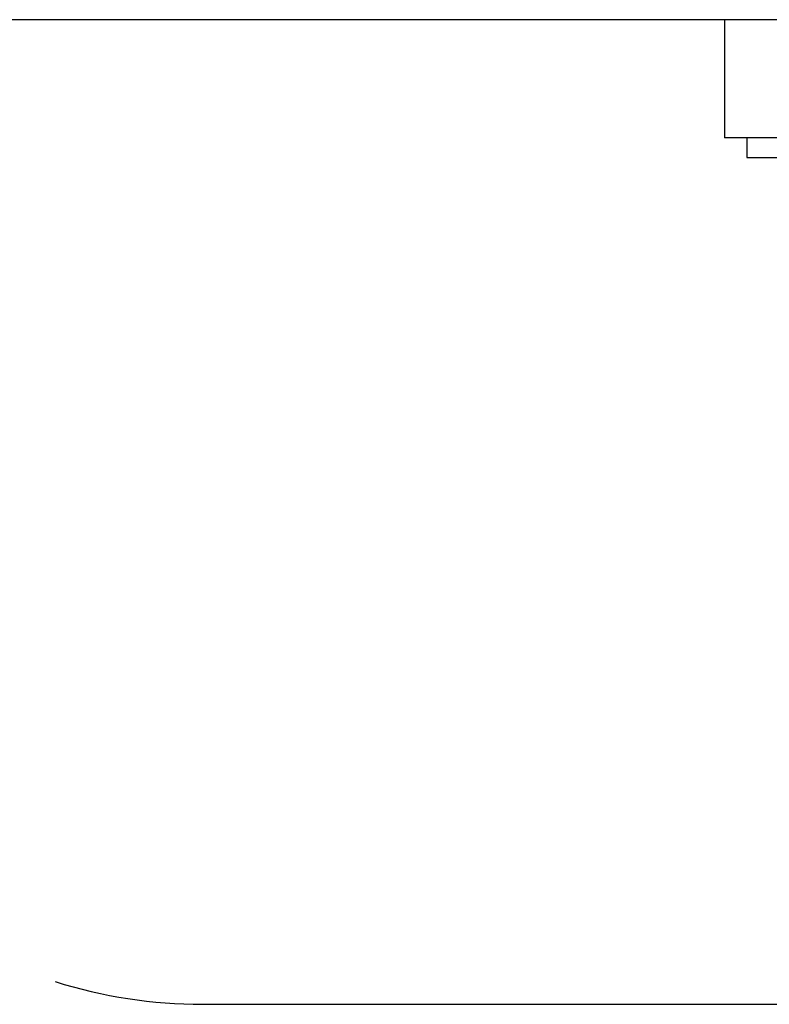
# Model space of a CAD drawing. Header units: millimetres. Extents: x 262469 to 275208, y -32539 to 9411.
# Tile 362 of 428: x 269163.5 to 269168.26, y -13290.55 to -13284.3. Entities that reach past the tile are written whole.
import ezdxf

# ---------------------------------------------------------------- set-up
doc = ezdxf.new("R2010")
doc.units = ezdxf.units.MM
doc.header["$LTSCALE"] = 100
doc.layers.add('$ IE_TELETECHNIKA', color=5, linetype='Continuous', lineweight=30)

msp = doc.modelspace()

# ---------------------------------------------------------------- linework, layer by layer
at = {"layer": '$ IE_TELETECHNIKA', "color": 7, "linetype": 'Continuous'}
for p, q in [((269199.5395, -13284.2963), (269059.5395, -13284.2963)), ((269167.977, -13284.2963), (269167.977, -13285.0463)), ((269176.102, -13285.0463), (269167.977, -13285.0463)), ((269168.1199, -13285.0463), (269168.1199, -13285.1713)), ((269168.1199, -13285.1713), (269171.5602, -13285.1713)), ((269164.6645, -13290.5463), (269172.1645, -13290.5463))]:
    msp.add_line(p, q, dxfattribs=at)
msp.add_arc((269164.6645, -13287.4213), 3.125, 252.5424, 270, dxfattribs=at)

doc.saveas('drawing.dxf')
